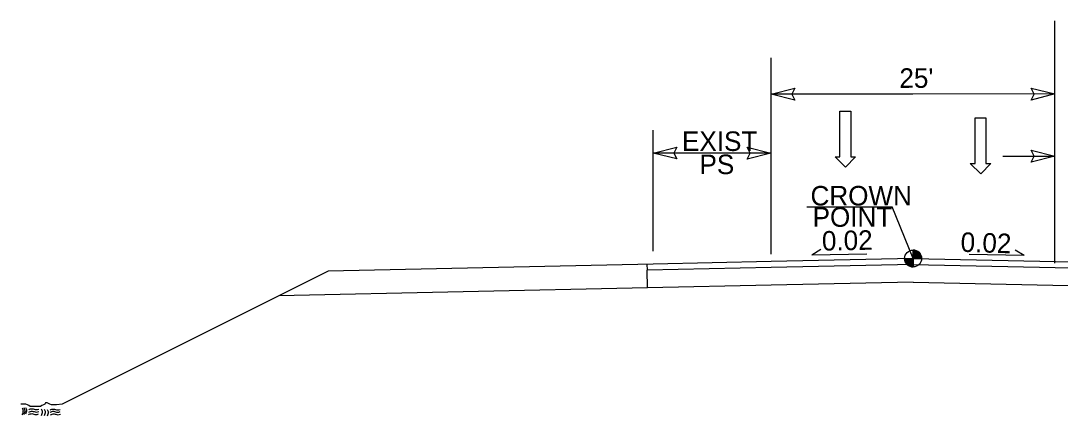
# Model space of a CAD drawing. Extents: x 2241081 to 2251104, y 658534 to 663427.
# Drawn here: x 2241081.1 to 2241520.9, y 662192.6 to 662359.7 of the extents above; entities that cross this region are included whole.
import ezdxf

# ---------------------------------------------------------------- set-up
doc = ezdxf.new("R2010")
doc.units = 0
for name, color, linetype in [('Old_Level_1', 7, 'Continuous'), ('Old_Level_2', 7, 'Continuous'), ('Prop Dimension Text', 7, 'Continuous'), ('Prop Lane Arrow CELL', 7, 'Continuous'), ('Typical Arrow Superelevation CELL', 7, 'Continuous'), ('Typical Berm Information CELL', 7, 'Continuous'), ('Typical Grade Point Symbol CELL', 7, 'Continuous'), ('Typical Hinge Slope Interstate CELL', 7, 'Continuous'), ('Typical Terminator CELL', 7, 'Continuous'), ('Typical Text Grade Point CELL', 7, 'Continuous')]:
    doc.layers.add(name, color=color, linetype=linetype)

# ---------------------------------------------------------------- blocks, each defined once
blk = doc.blocks.new('TERMINATOR')
at = {"layer": 'Typical Terminator CELL'}
blk.add_lwpolyline([(-0.469, 0.081), (0, 0), (-0.471, -0.083), (-0.411, 0)], close=True, dxfattribs=at)

msp = doc.modelspace()

# ---------------------------------------------------------------- linework, layer by layer
at = {"layer": 'Old_Level_1'}
msp.add_lwpolyline([(2241098.63, 662197.66), (2241096.16, 662197.35), (2241095.55, 662197.35), (2241094.62, 662197.35), (2241094, 662197.35), (2241093.39, 662197.66), (2241092.77, 662197.97), (2241092.16, 662198.28), (2241091.54, 662198.28), (2241091.23, 662197.66), (2241090.61, 662197.35), (2241090, 662197.04), (2241089.38, 662196.74), (2241088.77, 662196.74), (2241088.15, 662196.74), (2241087.53, 662196.74), (2241086.92, 662196.74), (2241086.3, 662196.74), (2241085.69, 662196.74), (2241085.07, 662196.74), (2241084.45, 662197.04), (2241083.84, 662197.35), (2241083.22, 662197.66), (2241082.3, 662197.66), (2241081.68, 662197.66), (2241081.06, 662197.66)], dxfattribs=at)
at = {"layer": 'Old_Level_2'}
for p, q in [((2241458.62, 662259.21), (2241398.62, 662257.92)), ((2241458.62, 662259.21), (2241518.84, 662257.92)), ((2241348.63, 662256.85), (2241211.13, 662253.91)), ((2241346.02, 662256.8), (2241346.07, 662254.3)), ((2241398.63, 662255.42), (2241346.07, 662254.3)), ((2241346.23, 662246.8), (2241346.07, 662254.3)), ((2241398.62, 662257.92), (2241348.63, 662256.85)), ((2241458.68, 662256.71), (2241398.63, 662255.42)), ((2241458.57, 662256.71), (2241518.79, 662255.42)), ((2241518.79, 662255.42), (2241581.18, 662254.08)), ((2241518.84, 662257.92), (2241581.23, 662256.58)), ((2241346.23, 662246.8), (2241190.23, 662243.46)), ((2241398.63, 662247.92), (2241346.23, 662246.8)), ((2241458.63, 662249.21), (2241398.63, 662247.92)), ((2241458.63, 662249.21), (2241581.02, 662246.59))]:
    msp.add_line(p, q, dxfattribs=at)
for points in [[(2241081.59, 662196.07), (2241082.01, 662194.83), (2241081.55, 662193.18)], [(2241081.59, 662196.07), (2241082.01, 662194.83), (2241081.55, 662193.18)], [(2241082.32, 662196.21), (2241082.74, 662194.97), (2241082.28, 662193.32)], [(2241082.32, 662196.21), (2241082.74, 662194.97), (2241082.28, 662193.32)], [(2241083.1, 662196.3), (2241083.52, 662195.05), (2241083.07, 662193.41)], [(2241083.1, 662196.3), (2241083.52, 662195.05), (2241083.07, 662193.41)], [(2241084.3, 662193.22), (2241085.8, 662193.65), (2241087.4, 662193.25), (2241088.55, 662193.51)], [(2241084.3, 662193.22), (2241085.8, 662193.65), (2241087.4, 662193.25), (2241088.55, 662193.51)], [(2241084.42, 662194.28), (2241085.92, 662194.71), (2241087.51, 662194.3), (2241088.65, 662194.56)], [(2241084.42, 662194.28), (2241085.92, 662194.71), (2241087.51, 662194.3), (2241088.65, 662194.56)], [(2241084.43, 662195.33), (2241085.92, 662195.76), (2241087.52, 662195.35), (2241088.66, 662195.61)], [(2241084.43, 662195.33), (2241085.92, 662195.76), (2241087.52, 662195.35), (2241088.66, 662195.61)], [(2241089.68, 662195.68), (2241090.1, 662194.44), (2241089.66, 662192.79)], [(2241089.68, 662195.68), (2241090.1, 662194.44), (2241089.66, 662192.79)], [(2241091, 662195.58), (2241091.42, 662194.34), (2241090.97, 662192.69)], [(2241091, 662195.58), (2241091.42, 662194.34), (2241090.97, 662192.69)], [(2241092.21, 662195.47), (2241092.63, 662194.23), (2241092.18, 662192.58)], [(2241092.21, 662195.47), (2241092.63, 662194.23), (2241092.18, 662192.58)], [(2241093.45, 662195.18), (2241094.96, 662195.61), (2241096.54, 662195.21), (2241097.69, 662195.46)], [(2241093.45, 662195.18), (2241094.96, 662195.61), (2241096.54, 662195.21), (2241097.69, 662195.46)], [(2241093.49, 662194.24), (2241095, 662194.67), (2241096.58, 662194.26), (2241097.73, 662194.52)], [(2241093.49, 662194.24), (2241095, 662194.67), (2241096.58, 662194.26), (2241097.73, 662194.52)], [(2241093.65, 662193.15), (2241095.15, 662193.58), (2241096.74, 662193.17), (2241097.89, 662193.43)]]:
    msp.add_spline(points, degree=3, dxfattribs=at)
at = {"layer": 'Prop Dimension Text'}
for p, q in [((2241518.63, 662257.22), (2241518.56, 662359.66)), ((2241398.62, 662262.36), (2241398.57, 662343.98)), ((2241398.62, 662261.11), (2241398.57, 662342.73)), ((2241458.58, 662328.7), (2241398.58, 662328.66)), ((2241518.58, 662328.74), (2241458.58, 662328.7)), ((2241348.62, 662262.33), (2241348.59, 662313.44)), ((2241398.47, 662303.78), (2241348.6, 662303.75)), ((2241496.54, 662302.45), (2241518.6, 662302.47))]:
    msp.add_line(p, q, dxfattribs=at)
at = {"layer": 'Prop Lane Arrow CELL'}
for p, q in [((2241427.68, 662321.42), (2241432.23, 662321.43)), ((2241427.69, 662302.13), (2241427.68, 662321.42)), ((2241432.23, 662321.43), (2241432.24, 662302.13)), ((2241484.91, 662299.37), (2241484.9, 662318.67)), ((2241484.9, 662318.67), (2241489.45, 662318.67)), ((2241489.45, 662318.67), (2241489.46, 662299.37)), ((2241430.04, 662297.79), (2241425.63, 662302.13)), ((2241425.63, 662302.13), (2241427.69, 662302.13)), ((2241434.31, 662302.13), (2241430.04, 662297.79)), ((2241432.24, 662302.13), (2241434.31, 662302.13)), ((2241487.26, 662295.03), (2241482.84, 662299.37)), ((2241482.84, 662299.37), (2241484.91, 662299.37)), ((2241491.53, 662299.37), (2241487.26, 662295.03)), ((2241489.46, 662299.37), (2241491.53, 662299.37))]:
    msp.add_line(p, q, dxfattribs=at)
at = {"layer": 'Typical Arrow Superelevation CELL'}
for p, q in [((2241415.72, 662260.73), (2241419.64, 662263.1)), ((2241505.69, 662260.44), (2241501.78, 662262.81)), ((2241415.72, 662260.73), (2241439.02, 662261.2)), ((2241505.69, 662260.44), (2241482.39, 662260.91))]:
    msp.add_line(p, q, dxfattribs=at)
at = {"layer": 'Typical Grade Point Symbol CELL'}
for p, q in [((2241458.62, 662259.21), (2241449.74, 662281.03)), ((2241458.63, 662262.79), (2241458.62, 662259.21)), ((2241458.62, 662259.21), (2241458.63, 662262.79)), ((2241455.04, 662259.21), (2241458.62, 662259.21)), ((2241458.62, 662259.21), (2241458.62, 662255.63)), ((2241462.2, 662259.21), (2241458.62, 662259.21))]:
    msp.add_line(p, q, dxfattribs=at)
for points in [[(2241458.68, 662259.21), (2241458.68, 662262.79), (2241458.68, 662262.79)], [(2241458.75, 662259.21), (2241458.75, 662262.79)], [(2241458.82, 662259.21), (2241458.82, 662262.78)], [(2241458.89, 662259.21), (2241458.89, 662262.78)], [(2241458.97, 662259.21), (2241458.97, 662262.77)], [(2241459.04, 662259.21), (2241459.04, 662262.76)], [(2241459.11, 662259.21), (2241459.11, 662262.76)], [(2241459.18, 662259.21), (2241459.18, 662262.74)], [(2241459.25, 662259.21), (2241459.25, 662262.73)], [(2241459.32, 662259.21), (2241459.32, 662262.72)], [(2241459.4, 662259.21), (2241459.4, 662262.7)], [(2241459.47, 662259.21), (2241459.47, 662262.68)], [(2241459.54, 662259.21), (2241459.54, 662262.67)], [(2241455.08, 662258.7), (2241455.08, 662259.21)], [(2241455.15, 662258.33), (2241455.15, 662259.21)], [(2241455.23, 662258.09), (2241455.23, 662259.21)], [(2241455.3, 662257.89), (2241455.3, 662259.21)], [(2241455.37, 662257.72), (2241455.37, 662259.21)], [(2241455.44, 662257.57), (2241455.44, 662259.21)], [(2241455.51, 662257.44), (2241455.51, 662259.21)], [(2241455.58, 662257.32), (2241455.58, 662259.21)], [(2241455.66, 662257.21), (2241455.66, 662259.21)], [(2241455.73, 662257.11), (2241455.73, 662259.21)], [(2241455.8, 662257.01), (2241455.8, 662259.21)], [(2241455.87, 662256.92), (2241455.87, 662259.21)], [(2241455.94, 662256.84), (2241455.94, 662259.21)], [(2241456.01, 662256.76), (2241456.01, 662259.21)], [(2241456.09, 662256.69), (2241456.09, 662259.21)], [(2241456.16, 662256.61), (2241456.16, 662259.21)], [(2241456.23, 662256.55), (2241456.23, 662259.21)], [(2241456.3, 662256.49), (2241456.3, 662259.21)], [(2241456.37, 662256.42), (2241456.37, 662259.21)], [(2241456.44, 662256.37), (2241456.44, 662259.21)], [(2241456.52, 662256.32), (2241456.52, 662259.21)], [(2241456.59, 662256.26), (2241456.59, 662259.21)], [(2241456.66, 662256.22), (2241456.66, 662259.21)], [(2241456.73, 662256.17), (2241456.73, 662259.21)], [(2241456.8, 662256.13), (2241456.8, 662259.21)], [(2241456.87, 662256.09), (2241456.87, 662259.21)], [(2241456.94, 662256.05), (2241456.94, 662259.21)], [(2241457.02, 662256.01), (2241457.02, 662259.21)], [(2241457.09, 662255.98), (2241457.09, 662259.21)], [(2241457.16, 662255.95), (2241457.16, 662259.21)], [(2241457.23, 662255.91), (2241457.23, 662259.21)], [(2241457.3, 662255.88), (2241457.3, 662259.21)], [(2241457.37, 662255.85), (2241457.37, 662259.21)], [(2241457.45, 662255.83), (2241457.45, 662259.21)], [(2241457.52, 662255.8), (2241457.52, 662259.21)], [(2241457.59, 662255.78), (2241457.59, 662259.21)], [(2241457.66, 662255.76), (2241457.66, 662259.21)], [(2241457.73, 662255.74), (2241457.73, 662259.21)], [(2241457.8, 662255.72), (2241457.8, 662259.21)], [(2241457.88, 662255.71), (2241457.88, 662259.21)], [(2241457.95, 662255.69), (2241457.95, 662259.21)], [(2241458.02, 662255.67), (2241458.02, 662259.21)], [(2241458.09, 662255.67), (2241458.09, 662259.21)], [(2241458.16, 662255.66), (2241458.16, 662259.21)], [(2241458.23, 662255.65), (2241458.23, 662259.21)], [(2241458.31, 662255.64), (2241458.31, 662259.21)], [(2241458.38, 662255.64), (2241458.38, 662259.21)], [(2241458.45, 662255.64), (2241458.45, 662259.21)], [(2241458.52, 662255.63), (2241458.52, 662259.21)], [(2241458.59, 662255.63), (2241458.59, 662255.63), (2241458.59, 662259.21)], [(2241459.61, 662259.21), (2241459.61, 662262.65)], [(2241459.68, 662259.21), (2241459.68, 662262.63)], [(2241459.75, 662259.21), (2241459.75, 662262.61)], [(2241459.83, 662259.21), (2241459.83, 662262.58)], [(2241459.9, 662259.21), (2241459.9, 662262.56)], [(2241459.97, 662259.21), (2241459.97, 662262.53)], [(2241460.04, 662259.21), (2241460.04, 662262.49)], [(2241460.11, 662259.21), (2241460.11, 662262.46)], [(2241460.18, 662259.21), (2241460.18, 662262.43)], [(2241460.25, 662259.21), (2241460.25, 662262.4)], [(2241460.33, 662259.21), (2241460.33, 662262.36)], [(2241460.4, 662259.21), (2241460.4, 662262.32)], [(2241460.47, 662259.21), (2241460.47, 662262.28)], [(2241460.54, 662259.21), (2241460.54, 662262.23)], [(2241460.61, 662259.21), (2241460.61, 662262.18)], [(2241460.68, 662259.21), (2241460.68, 662262.14)], [(2241460.76, 662259.21), (2241460.76, 662262.09)], [(2241460.83, 662259.21), (2241460.83, 662262.03)], [(2241460.9, 662259.21), (2241460.9, 662261.98)], [(2241460.97, 662259.21), (2241460.97, 662261.91)], [(2241461.04, 662259.21), (2241461.04, 662261.85)], [(2241461.11, 662259.21), (2241461.11, 662261.79)], [(2241461.19, 662259.21), (2241461.19, 662261.71)], [(2241461.26, 662259.21), (2241461.26, 662261.63)], [(2241461.33, 662259.21), (2241461.33, 662261.56)], [(2241461.4, 662259.21), (2241461.4, 662261.47)], [(2241461.47, 662259.21), (2241461.47, 662261.38)], [(2241461.54, 662259.21), (2241461.54, 662261.28)], [(2241461.62, 662259.21), (2241461.62, 662261.18)], [(2241461.69, 662259.21), (2241461.69, 662261.07)], [(2241461.76, 662259.21), (2241461.76, 662260.94)], [(2241461.83, 662259.21), (2241461.83, 662260.81)], [(2241461.9, 662259.21), (2241461.9, 662260.66)], [(2241461.97, 662259.21), (2241461.97, 662260.49)], [(2241462.05, 662259.21), (2241462.05, 662260.27)], [(2241462.12, 662259.21), (2241462.12, 662260.02)], [(2241462.19, 662259.21), (2241462.19, 662259.6)]]:
    msp.add_lwpolyline(points, dxfattribs=at)
msp.add_circle((2241458.63, 662259.21), 3.58, dxfattribs=at)
for start, end in [(359.9905, 89.9905), (179.9905, 269.9905)]:
    msp.add_arc((2241458.63, 662259.21), 3.58, start, end, dxfattribs=at)
at = {"layer": 'Typical Hinge Slope Interstate CELL'}
msp.add_line((2241211.13, 662253.91), (2241098.63, 662197.66), dxfattribs=at)
at = {"layer": 'Typical Text Grade Point CELL'}
msp.add_line((2241413.61, 662281), (2241449.74, 662281.03), dxfattribs=at)

# ---------------------------------------------------------------- block references
at = {"layer": 'Typical Terminator CELL', "xscale": 21.314641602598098, "yscale": 30.593161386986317}
for p, rotation in [((2241398.58, 662328.66), -179.96511250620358), ((2241518.58, 662328.74), 0.03488749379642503), ((2241348.6, 662303.75), -179.96511250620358), ((2241398.47, 662303.78), 0.03488749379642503), ((2241518.6, 662302.47), 0.03488749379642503)]:
    msp.add_blockref('TERMINATOR', p, dxfattribs=dict(at, rotation=rotation))

# ---------------------------------------------------------------- texts
at = {"layer": 'Prop Dimension Text'}
for s, p in [("25'", (2241452.83, 662331.34)), ('EXIST', (2241360.85, 662304.65)), ('PS', (2241368.25, 662294.87))]:
    msp.add_text(s, height=8.25, rotation=0.0349, dxfattribs=at).set_placement(p)
at = {"layer": 'Typical Berm Information CELL'}
for rotation, p in [(1.1459, (2241420.13, 662262.52)), (358.1916, (2241478.63, 662262.07))]:
    msp.add_text('0.02 ', height=8.25, rotation=rotation, dxfattribs=at).set_placement(p)
at = {"layer": 'Typical Text Grade Point CELL'}
for s, p in [('CROWN', (2241415.23, 662281.62)), ('POINT', (2241416.11, 662272.62))]:
    msp.add_text(s, height=8.25, rotation=0.0349, dxfattribs=at).set_placement(p)

doc.saveas('drawing.dxf')
